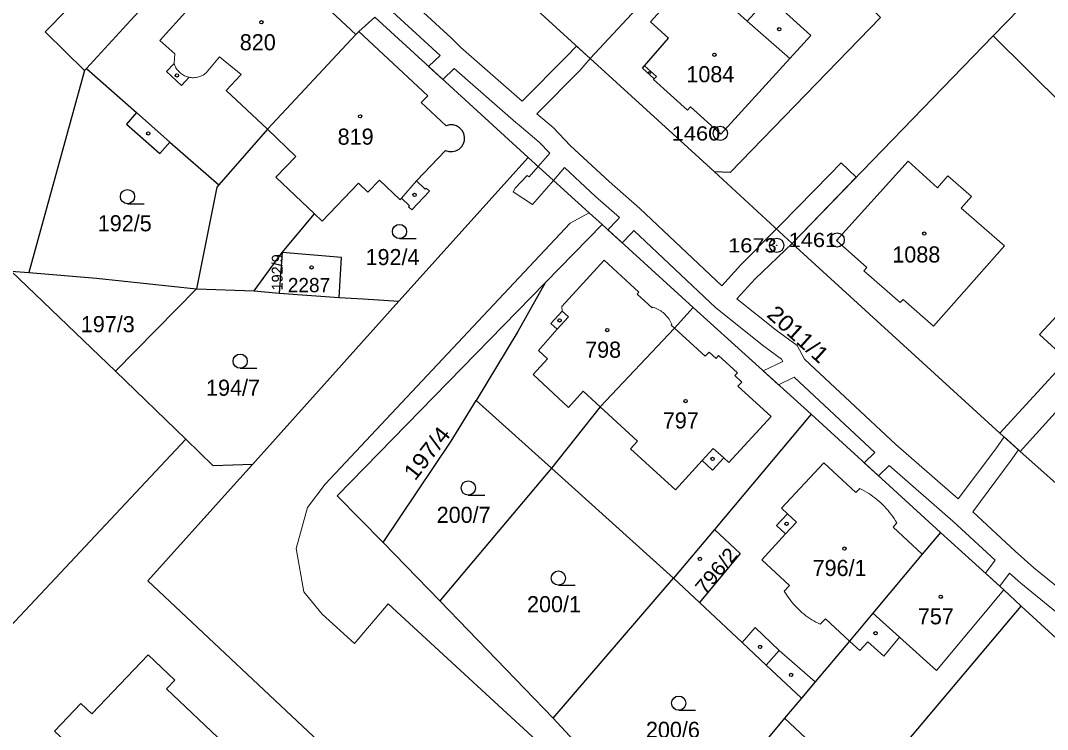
# Model space of a CAD drawing. Extents: x -679733 to -673243, y -1075091 to -1066557.
# Drawn here: x -676458.5 to -676350.2, y -1071108.5 to -1071033.7 of the extents above; entities that cross this region are included whole.
import ezdxf
from ezdxf.enums import TextEntityAlignment as Align

# ---------------------------------------------------------------- set-up
doc = ezdxf.new("R2010")
doc.units = 0
doc.header["$LTSCALE"] = 0.68
for name, color, linetype, lineweight in [('1', 7, 'Continuous', 25), ('13', 7, 'Continuous', 13), ('3', 7, 'Continuous', 25), ('4', 7, 'Continuous', 13), ('5', 7, 'Continuous', 25), ('8', 7, 'Continuous', 25)]:
    doc.layers.add(name, color=color, linetype=linetype, lineweight=lineweight)
doc.layers.add('2', color=7, linetype='Continuous')

msp = doc.modelspace()

# ---------------------------------------------------------------- linework, layer by layer
at = {"layer": '1'}
for p, q in [((-676422.8, -1071034.9), (-676421.12, -1071033.37)), ((-676421.12, -1071033.37), (-676404.95, -1071048.17)), ((-676398.41, -1071037.75), (-676385.32, -1071049.67)), ((-676451.72, -1071039.02), (-676457.6, -1071060.32)), ((-676451.72, -1071039.02), (-676451.52, -1071038.8)), ((-676448.46, -1071070.7), (-676459.45, -1071060.17)), ((-676439.93, -1071062.03), (-676448.46, -1071070.7)), ((-676433.82, -1071062.25), (-676431.2, -1071062.47)), ((-676431.2, -1071062.47), (-676424.87, -1071062.94)), ((-676441.05, -1071077.89), (-676448.46, -1071070.7)), ((-676410.43, -1071073.78), (-676402.48, -1071080.93)), ((-676375.1, -1071075.24), (-676385.28, -1071087.38)), ((-676402.48, -1071080.93), (-676414.26, -1071094.9)), ((-676402.48, -1071080.93), (-676389.6, -1071092.52)), ((-676402.28, -1071107.27), (-676389.6, -1071092.52)), ((-676377.89, -1071107.3), (-676389.35, -1071120.97))]:
    msp.add_line(p, q, dxfattribs=at)
for points in [[(-676434.72, -1071020.59), (-676446.86, -1071033.74), (-676451.52, -1071038.8)], [(-676409.54, -1071027.54), (-676398.41, -1071037.75), (-676384.31, -1071022.61)], [(-676466.24, -1071025.62), (-676463.31, -1071028.19), (-676460.98, -1071025.82), (-676453.54, -1071032.59), (-676455.86, -1071034.94), (-676451.72, -1071039.02)], [(-676385.32, -1071049.67), (-676383.61, -1071049.74), (-676367.78, -1071033.43), (-676375.65, -1071025.7)], [(-676377.09, -1071057.23), (-676355.89, -1071035.37), (-676346.14, -1071025.33)], [(-676422.8, -1071034.9), (-676423.1, -1071035.22), (-676432.42, -1071045.21), (-676437.57, -1071051.07)], [(-676413.59, -1071044.84), (-676416.22, -1071042.39), (-676415.53, -1071041.68), (-676422.8, -1071034.9)], [(-676335.32, -1071055.7), (-676341.01, -1071050.08), (-676355.89, -1071035.37)], [(-676451.52, -1071038.8), (-676446.23, -1071043.45), (-676447.29, -1071044.65), (-676443.78, -1071047.75), (-676442.71, -1071046.55), (-676437.57, -1071051.07)], [(-676470.82, -1071039.36), (-676472.49, -1071047.67), (-676459.45, -1071060.17), (-676457.6, -1071060.32)], [(-676413.65, -1071047.44), (-676413.29, -1071047.551), (-676412.914, -1071047.564), (-676412.548, -1071047.477), (-676412.217, -1071047.297), (-676411.945, -1071047.036), (-676411.752, -1071046.713), (-676411.658, -1071046.397), (-676411.643, -1071046.021), (-676411.728, -1071045.654), (-676411.906, -1071045.322), (-676412.165, -1071045.049), (-676412.487, -1071044.854), (-676412.849, -1071044.75), (-676413.226, -1071044.745), (-676413.59, -1071044.84)], [(-676430.88, -1071058.21), (-676427.48, -1071054.11), (-676426.67, -1071054.89), (-676422.84, -1071050.88), (-676421.84, -1071051.84), (-676420.61, -1071050.56), (-676418.46, -1071052.62), (-676418.3, -1071052.46), (-676417.44, -1071053.28), (-676417.55, -1071053.39), (-676417.22, -1071053.7), (-676415.34, -1071051.73), (-676415.69, -1071051.4), (-676415.79, -1071051.51), (-676416.7, -1071050.64), (-676413.65, -1071047.44)], [(-676397.12, -1071055.26), (-676398.5, -1071054.01), (-676404.95, -1071048.17), (-676418.56, -1071063.34)], [(-676323.75, -1071105.96), (-676330.84, -1071099.24), (-676342.96, -1071088.15), (-676353.03, -1071079.16), (-676355.2, -1071077.23), (-676377.09, -1071057.23), (-676385.32, -1071049.67)], [(-676437.57, -1071051.07), (-676437.77, -1071051.29), (-676439.93, -1071062.03), (-676433.82, -1071062.25), (-676430.88, -1071058.21)], [(-676420.23, -1071088.75), (-676425.09, -1071083.85), (-676403.13, -1071061.4), (-676397.12, -1071055.26)], [(-676397.12, -1071055.26), (-676387.54, -1071064), (-676375.1, -1071075.24), (-676361.46, -1071087.71)], [(-676355.2, -1071077.23), (-676348.1, -1071069.52), (-676337.72, -1071058.26), (-676335.32, -1071055.7)], [(-676424.87, -1071062.94), (-676424.61, -1071058.73), (-676430.88, -1071058.21), (-676431.2, -1071062.47)], [(-676457.6, -1071060.32), (-676450.45, -1071060.91), (-676439.93, -1071062.03)], [(-676403.13, -1071061.4), (-676406.02, -1071066.51), (-676410.43, -1071073.78)], [(-676319.48, -1071063.55), (-676321.31, -1071061.85), (-676332.3, -1071072.96), (-676340.59, -1071065.44), (-676353.03, -1071079.16)], [(-676424.87, -1071062.94), (-676422.34, -1071063.08), (-676418.56, -1071063.34)], [(-676418.56, -1071063.34), (-676434, -1071080.55), (-676438.17, -1071080.68), (-676441.05, -1071077.89)], [(-676387.54, -1071064), (-676389.51, -1071066.16), (-676397.34, -1071074.46), (-676402.48, -1071080.93)], [(-676420.23, -1071088.75), (-676413.05, -1071078.09), (-676410.43, -1071073.78)], [(-676441.05, -1071077.89), (-676482.39, -1071121.91), (-676496.82, -1071112.13)], [(-676385.28, -1071087.38), (-676389.6, -1071092.52), (-676386.88, -1071095.08)], [(-676385.28, -1071087.38), (-676382.56, -1071089.93), (-676386.88, -1071095.08)], [(-676361.46, -1071087.71), (-676363.38, -1071090), (-676368.59, -1071096.21), (-676371.06, -1071099.17), (-676374.68, -1071103.47), (-676376.11, -1071105.18)], [(-676352.93, -1071095.49), (-676354.78, -1071093.74), (-676361.46, -1071087.71)], [(-676389.35, -1071120.97), (-676397.54, -1071112.41), (-676402.28, -1071107.27), (-676414.26, -1071094.9), (-676420.23, -1071088.75)], [(-676386.88, -1071095.08), (-676382.38, -1071099.3), (-676379.83, -1071101.69), (-676376.11, -1071105.18)], [(-676369.51, -1071115.15), (-676364.39, -1071109.07), (-676352.93, -1071095.49)], [(-676352.93, -1071095.49), (-676342.59, -1071104.93), (-676338.52, -1071108.62), (-676338.42, -1071108.51), (-676334.67, -1071111.91), (-676334.77, -1071112.02), (-676330.76, -1071115.67)], [(-676457.34, -1071113.56), (-676453.72, -1071109.75), (-676454.88, -1071108.65), (-676452.11, -1071105.73), (-676450.95, -1071106.84), (-676445.02, -1071100.6), (-676442.2, -1071103.29), (-676443.06, -1071104.2), (-676436.99, -1071109.95), (-676448.43, -1071121.99)], [(-676376.11, -1071105.18), (-676377.89, -1071107.3), (-676369.51, -1071115.15)]]:
    msp.add_lwpolyline(points, dxfattribs=at)
msp.add_lwpolyline([(-676391.63, -1071039.89), (-676392.87, -1071038.76), (-676392.65, -1071038.51), (-676390.12, -1071035.61), (-676392.03, -1071033.89), (-676387.38, -1071028.73), (-676386.79, -1071029.27), (-676385.97, -1071028.39), (-676383.73, -1071030.45), (-676384.54, -1071031.34), (-676381.85, -1071033.8), (-676379.54, -1071031.28), (-676375.12, -1071035.33), (-676377.34, -1071037.76), (-676384.63, -1071045.72), (-676387.83, -1071042.84), (-676388.13, -1071043.18), (-676391.7, -1071039.97)], close=True, dxfattribs=at)
at = {"layer": '13'}
for points in [[(-676347.92, -1071094.43), (-676351.6, -1071091.44), (-676353.56, -1071089.68), (-676358.05, -1071085.54), (-676353.98, -1071080.08), (-676353.21, -1071079), (-676354.74, -1071077.64), (-676355.62, -1071078.88), (-676359.58, -1071084.18), (-676366.15, -1071078.44), (-676375.8, -1071069.45), (-676376.58, -1071068.01), (-676378.77, -1071066.39), (-676382.93, -1071063.08), (-676380.99, -1071060.97), (-676377.09, -1071057.23), (-676370.33, -1071050.26), (-676371.93, -1071048.74), (-676373.09, -1071049.94), (-676378.28, -1071055.25), (-676378.74, -1071055.71), (-676382.51, -1071059.51), (-676384.52, -1071061.7), (-676393.16, -1071053.56), (-676396.4, -1071050.7), (-676400.47, -1071046.96), (-676402.31, -1071045.03), (-676404.02, -1071043.56), (-676399.44, -1071038.97), (-676398.41, -1071037.75), (-676399.83, -1071036.45), (-676400.9, -1071037.53), (-676405.58, -1071042.23), (-676412.03, -1071036.6), (-676413.07, -1071035.58), (-676425.88, -1071023.81)], [(-676427.63, -1071025.08), (-676414.23, -1071037.41), (-676415.43, -1071038.58), (-676413.92, -1071039.96), (-676412.74, -1071038.8), (-676406.23, -1071044.48), (-676405.87, -1071044.77), (-676403.77, -1071046.57), (-676402.66, -1071047.74), (-676403.88, -1071049.14), (-676404.82, -1071050.23), (-676405.05, -1071050.06), (-676406.3, -1071051.43), (-676406.53, -1071051.79), (-676404.48, -1071053.13), (-676402.27, -1071050.59), (-676401.11, -1071049.25), (-676397.82, -1071052.28), (-676395.3, -1071054.49), (-676395.54, -1071054.8), (-676396.53, -1071055.8), (-676395.02, -1071057.17), (-676394.02, -1071056.16), (-676393.79, -1071055.87), (-676385.14, -1071064.03), (-676380.07, -1071068.07), (-676378.22, -1071069.43), (-676378.09, -1071069.67), (-676380.16, -1071070.67), (-676378.52, -1071072.15), (-676376.87, -1071071.35), (-676368.37, -1071079.27), (-676369.5, -1071080.36), (-676367.99, -1071081.74), (-676366.85, -1071080.64), (-676360.13, -1071086.51), (-676355.67, -1071090.62), (-676356.71, -1071092), (-676355.19, -1071093.37), (-676354.16, -1071092), (-676352.98, -1071093.06), (-676349.32, -1071096.03)]]:
    msp.add_lwpolyline(points, dxfattribs=at)
at = {"layer": '3'}
for p, q in [((-676447.193, -1071053.05), (-676445.443, -1071053.05)), ((-676418.503, -1071056.73), (-676416.753, -1071056.73)), ((-676435.313, -1071070.4), (-676433.563, -1071070.4)), ((-676411.253, -1071083.77), (-676409.503, -1071083.77)), ((-676401.743, -1071093.27), (-676399.993, -1071093.27)), ((-676389.053, -1071106.45), (-676387.303, -1071106.45))]:
    msp.add_line(p, q, dxfattribs=at)
for centre in [(-676447.1929, -1071052.2998), (-676418.5029, -1071055.9798), (-676435.3129, -1071069.6498), (-676411.2529, -1071083.0198), (-676401.7429, -1071092.5198), (-676389.0529, -1071105.6998)]:
    msp.add_circle(centre, 0.75, dxfattribs=at)
at = {"layer": '4'}
for p, q in [((-676440.72, -1071032.48), (-676443.79, -1071035.86)), ((-676426.15, -1071032.35), (-676423.1, -1071035.22)), ((-676381.85, -1071033.8), (-676377.34, -1071037.76)), ((-676443.79, -1071035.86), (-676442.21, -1071037.26)), ((-676442.21, -1071037.26), (-676442.28, -1071038.26)), ((-676438.9, -1071039.26), (-676437.5, -1071037.55)), ((-676437.5, -1071037.55), (-676435.21, -1071039.43)), ((-676443.08, -1071039.12), (-676442.28, -1071038.26)), ((-676441.5, -1071040.59), (-676443.08, -1071039.12)), ((-676392.65, -1071038.51), (-676391.4, -1071039.63)), ((-676440.7, -1071039.72), (-676441.5, -1071040.59)), ((-676435.21, -1071039.43), (-676436.79, -1071041.1)), ((-676391.4, -1071039.63), (-676391.63, -1071039.89)), ((-676436.79, -1071041.1), (-676432.42, -1071045.21)), ((-676446.23, -1071043.45), (-676442.71, -1071046.55)), ((-676432.42, -1071045.21), (-676429.44, -1071048.06)), ((-676429.44, -1071048.06), (-676431.53, -1071050.25)), ((-676364.84, -1071048.57), (-676372.42, -1071056.94)), ((-676364.84, -1071048.57), (-676361.76, -1071051.36)), ((-676431.53, -1071050.25), (-676427.48, -1071054.11)), ((-676416.7, -1071050.64), (-676418.3, -1071052.46)), ((-676361.76, -1071051.36), (-676360.67, -1071050.12)), ((-676358.18, -1071052.28), (-676360.67, -1071050.12)), ((-676359.25, -1071053.52), (-676358.18, -1071052.28)), ((-676400.49, -1071055.1), (-676398.5, -1071054.01)), ((-676354.7, -1071057.48), (-676359.25, -1071053.52)), ((-676426.36, -1071082.61), (-676400.49, -1071055.1)), ((-676351, -1071066.85), (-676340.62, -1071055.58)), ((-676372.42, -1071056.94), (-676369.22, -1071059.76)), ((-676362.18, -1071065.97), (-676354.7, -1071057.48)), ((-676396.93, -1071059.01), (-676401.38, -1071063.88)), ((-676396.93, -1071059.01), (-676393.25, -1071062.37)), ((-676369.22, -1071059.76), (-676369.53, -1071060.11)), ((-676369.53, -1071060.11), (-676365.69, -1071063.48)), ((-676393.25, -1071062.37), (-676393.44, -1071062.58)), ((-676393.44, -1071062.58), (-676391.85, -1071064.03)), ((-676401.38, -1071063.88), (-676401.36, -1071064.38)), ((-676391.85, -1071064.03), (-676391.78, -1071063.95)), ((-676365.69, -1071063.48), (-676365.39, -1071063.14)), ((-676365.39, -1071063.14), (-676362.18, -1071065.97)), ((-676402.53, -1071065.69), (-676401.36, -1071064.38)), ((-676400.69, -1071064.98), (-676401.86, -1071066.29)), ((-676401.36, -1071064.38), (-676400.69, -1071064.98)), ((-676401.86, -1071066.29), (-676403.86, -1071068.52)), ((-676401.86, -1071066.29), (-676402.53, -1071065.69)), ((-676389.79, -1071065.77), (-676389.86, -1071065.85)), ((-676389.86, -1071065.85), (-676389.51, -1071066.16)), ((-676389.51, -1071066.16), (-676386.26, -1071069.13)), ((-676348.1, -1071069.52), (-676351, -1071066.85)), ((-676402.9, -1071069.4), (-676404.42, -1071071.07)), ((-676403.86, -1071068.52), (-676402.9, -1071069.4)), ((-676386.26, -1071069.13), (-676385.86, -1071068.69)), ((-676385.86, -1071068.69), (-676385.12, -1071069.36)), ((-676385.12, -1071069.36), (-676384.86, -1071069.07)), ((-676384.86, -1071069.07), (-676382.87, -1071070.88)), ((-676404.42, -1071071.07), (-676400.69, -1071074.53)), ((-676382.87, -1071070.88), (-676383.14, -1071071.17)), ((-676383.14, -1071071.17), (-676382.4, -1071071.85)), ((-676382.4, -1071071.85), (-676382.81, -1071072.29)), ((-676382.81, -1071072.29), (-676379.31, -1071075.48)), ((-676400.69, -1071074.53), (-676399.14, -1071072.83)), ((-676399.14, -1071072.83), (-676397.34, -1071074.46)), ((-676393.39, -1071078.07), (-676397.34, -1071074.46)), ((-676379.31, -1071075.48), (-676383.76, -1071080.35)), ((-676394.13, -1071078.88), (-676393.39, -1071078.07)), ((-676389.41, -1071083.2), (-676394.13, -1071078.88)), ((-676385.42, -1071078.84), (-676386.59, -1071080.11)), ((-676384.31, -1071079.85), (-676385.42, -1071078.84)), ((-676386.59, -1071080.11), (-676389.41, -1071083.2)), ((-676385.48, -1071081.13), (-676386.59, -1071080.11)), ((-676384.31, -1071079.85), (-676385.48, -1071081.13)), ((-676383.76, -1071080.35), (-676384.31, -1071079.85)), ((-676373.75, -1071080.36), (-676378.21, -1071085.16)), ((-676370.37, -1071083.5), (-676373.75, -1071080.36)), ((-676434, -1071080.55), (-676436.02, -1071082.77)), ((-676436.02, -1071082.77), (-676445.04, -1071092.81)), ((-676428.2, -1071085.07), (-676426.36, -1071082.61)), ((-676369.97, -1071083.06), (-676370.37, -1071083.5)), ((-676429.41, -1071089.39), (-676428.2, -1071085.07)), ((-676378.73, -1071086.98), (-676377.58, -1071085.75)), ((-676378.21, -1071085.16), (-676377.58, -1071085.75)), ((-676377.58, -1071085.75), (-676376.63, -1071086.63)), ((-676376.63, -1071086.63), (-676377.78, -1071087.87)), ((-676366.45, -1071087.15), (-676366.04, -1071086.71)), ((-676377.78, -1071087.87), (-676380.3, -1071090.58)), ((-676377.78, -1071087.87), (-676378.73, -1071086.98)), ((-676363.38, -1071090), (-676366.45, -1071087.15)), ((-676428.58, -1071093.98), (-676429.41, -1071089.39)), ((-676380.3, -1071090.58), (-676377.38, -1071093.3)), ((-676445.04, -1071092.81), (-676418.61, -1071117.63)), ((-676377.38, -1071093.3), (-676377.92, -1071093.88)), ((-676428.58, -1071093.98), (-676426.67, -1071096.31)), ((-676354.78, -1071093.74), (-676361.87, -1071102.27)), ((-676419.69, -1071095.22), (-676423.26, -1071099.4)), ((-676419.69, -1071095.22), (-676397.71, -1071115.45)), ((-676423.26, -1071099.4), (-676426.67, -1071096.31)), ((-676365.76, -1071098.76), (-676368.59, -1071096.21)), ((-676382.38, -1071099.3), (-676381.01, -1071097.74)), ((-676381.01, -1071097.74), (-676378.45, -1071100.14)), ((-676367.43, -1071100.75), (-676365.76, -1071098.76)), ((-676361.87, -1071102.27), (-676365.76, -1071098.76)), ((-676371.06, -1071099.17), (-676369.96, -1071100.16)), ((-676369.96, -1071100.16), (-676369.12, -1071099.23)), ((-676369.12, -1071099.23), (-676367.43, -1071100.75)), ((-676379.83, -1071101.69), (-676378.45, -1071100.14)), ((-676378.45, -1071100.14), (-676374.68, -1071103.47))]:
    msp.add_line(p, q, dxfattribs=at)
for points in [[(-676442.28, -1071038.26), (-676442.24, -1071038.379), (-676442.193, -1071038.495), (-676442.139, -1071038.608), (-676442.079, -1071038.718), (-676442.012, -1071038.824), (-676441.94, -1071038.926), (-676441.861, -1071039.023), (-676441.777, -1071039.116), (-676441.688, -1071039.204), (-676441.593, -1071039.286), (-676441.494, -1071039.363), (-676441.391, -1071039.433), (-676441.283, -1071039.498), (-676441.172, -1071039.556), (-676441.058, -1071039.607), (-676440.941, -1071039.652), (-676440.821, -1071039.689), (-676440.7, -1071039.72)], [(-676440.7, -1071039.72), (-676440.574, -1071039.743), (-676440.446, -1071039.759), (-676440.318, -1071039.767), (-676440.19, -1071039.767), (-676440.062, -1071039.758), (-676439.934, -1071039.742), (-676439.808, -1071039.718), (-676439.684, -1071039.686), (-676439.561, -1071039.647), (-676439.442, -1071039.6), (-676439.325, -1071039.546), (-676439.213, -1071039.484), (-676439.104, -1071039.416), (-676438.999, -1071039.341), (-676438.9, -1071039.26)], [(-676391.78, -1071063.95), (-676391.633, -1071064), (-676391.489, -1071064.056), (-676391.348, -1071064.12), (-676391.211, -1071064.19), (-676391.077, -1071064.267), (-676390.946, -1071064.351), (-676390.82, -1071064.441), (-676390.699, -1071064.537), (-676390.582, -1071064.638), (-676390.47, -1071064.745), (-676390.364, -1071064.858), (-676390.264, -1071064.975), (-676390.169, -1071065.098), (-676390.08, -1071065.224), (-676389.998, -1071065.355), (-676389.922, -1071065.49), (-676389.852, -1071065.628), (-676389.79, -1071065.77)], [(-676366.04, -1071086.71), (-676366.181, -1071086.477), (-676366.328, -1071086.248), (-676366.482, -1071086.024), (-676366.643, -1071085.804), (-676366.81, -1071085.59), (-676366.983, -1071085.38), (-676367.162, -1071085.175), (-676367.347, -1071084.976), (-676367.538, -1071084.782), (-676367.735, -1071084.594), (-676367.937, -1071084.412), (-676368.144, -1071084.236), (-676368.357, -1071084.066), (-676368.574, -1071083.902), (-676368.796, -1071083.745), (-676369.022, -1071083.594), (-676369.253, -1071083.45), (-676369.488, -1071083.313), (-676369.727, -1071083.183), (-676369.97, -1071083.06)], [(-676377.92, -1071093.88), (-676377.794, -1071094.095), (-676377.662, -1071094.307), (-676377.523, -1071094.514), (-676377.379, -1071094.718), (-676377.228, -1071094.917), (-676377.072, -1071095.112), (-676376.91, -1071095.302), (-676376.743, -1071095.487), (-676376.57, -1071095.667), (-676376.393, -1071095.842), (-676376.21, -1071096.012), (-676376.022, -1071096.176), (-676375.829, -1071096.335), (-676375.632, -1071096.488), (-676375.431, -1071096.635), (-676375.225, -1071096.777), (-676375.016, -1071096.912), (-676374.802, -1071097.041), (-676374.585, -1071097.164), (-676374.364, -1071097.28), (-676374.14, -1071097.39)], [(-676374.14, -1071097.39), (-676373.59, -1071096.81), (-676371.06, -1071099.17)]]:
    msp.add_lwpolyline(points, dxfattribs=at)
at = {"layer": '5'}
for centre, radius in [((-676433.0668, -1071033.9192), 0.175), ((-676378.4468, -1071034.6592), 0.175), ((-676385.2968, -1071037.3492), 0.175), ((-676392.1146, -1071039.2194), 0.1172), ((-676441.9768, -1071039.5292), 0.175), ((-676422.6668, -1071043.8392), 0.175), ((-676444.9968, -1071045.6392), 0.175), ((-676416.9168, -1071052.1192), 0.175), ((-676363.1668, -1071056.1992), 0.175), ((-676427.7768, -1071059.7692), 0.175), ((-676401.6168, -1071065.3492), 0.175), ((-676396.5968, -1071066.3692), 0.175), ((-676388.3368, -1071073.8592), 0.175), ((-676385.4868, -1071079.9492), 0.175), ((-676377.6868, -1071086.7892), 0.175), ((-676371.5768, -1071089.4092), 0.175), ((-676386.8168, -1071090.4892), 0.175), ((-676361.4268, -1071094.4892), 0.175), ((-676368.2868, -1071098.3292), 0.175), ((-676380.4668, -1071099.7792), 0.175), ((-676377.2068, -1071102.7292), 0.175)]:
    msp.add_circle(centre, radius, dxfattribs=at)
at = {"layer": '8'}
for centre, radius in [((-676384.67, -1071045.6398), 0.75), ((-676384.67, -1071045.6398), 0.03), ((-676372.34, -1071056.8698), 0.75), ((-676378.72, -1071057.4398), 0.75), ((-676378.72, -1071057.4398), 0.03), ((-676372.34, -1071056.8698), 0.03)]:
    msp.add_circle(centre, radius, dxfattribs=at)

# ---------------------------------------------------------------- texts
at = {"layer": '2'}
for s, height, p in [('820', 1.7, (-676433.449, -1071036.88)), ('1084', 1.7, (-676385.72, -1071040.249)), ('819', 1.7, (-676423.129, -1071046.83)), ('192/5', 1.7, (-676447.48, -1071055.96)), ('1088', 1.7, (-676364, -1071059.249)), ('192/4', 1.7, (-676419.24, -1071059.529)), ('2287', 1.5, (-676428.05, -1071062.379)), ('197/3', 1.7, (-676449.27, -1071066.6)), ('798', 1.7, (-676397.029, -1071069.29)), ('194/7', 1.7, (-676436.06, -1071073.3)), ('797', 1.7, (-676388.839, -1071076.749)), ('200/7', 1.7, (-676411.74, -1071086.7)), ('796/1', 1.7, (-676372.09, -1071092.3)), ('200/1', 1.7, (-676402.21, -1071096.12)), ('757', 1.7, (-676361.939, -1071097.39)), ('200/6', 1.7, (-676389.67, -1071109.36))]:
    msp.add_text(s, height=height, dxfattribs=at).set_placement(p, align=Align.CENTER)
msp.add_text('192/9', height=1.14, rotation=90, dxfattribs=at).set_placement((-676430.83, -1071060.289), align=Align.CENTER)
at = {"layer": '2', "width": 1.1}
msp.add_text('2011/1', height=1.7, rotation=318, dxfattribs=at).set_placement((-676379.878, -1071064.881))
for s, height, rotation, p in [('197/4', 1.7, 52, (-676414.9367, -1071079.8733)), ('796/2', 1.5, 50, (-676384.5254, -1071092.2301))]:
    msp.add_text(s, height=height, rotation=rotation, dxfattribs=at).set_placement(p, align=Align.CENTER)
at = {"layer": '8', "width": 1.15}
for s, p in [('1460', (-676384.669, -1071046.389)), ('1461', (-676372.339, -1071057.62)), ('1673', (-676378.719, -1071058.19))]:
    msp.add_text(s, height=1.5, dxfattribs=at).set_placement(p, align=Align.RIGHT)

doc.saveas('drawing.dxf')
